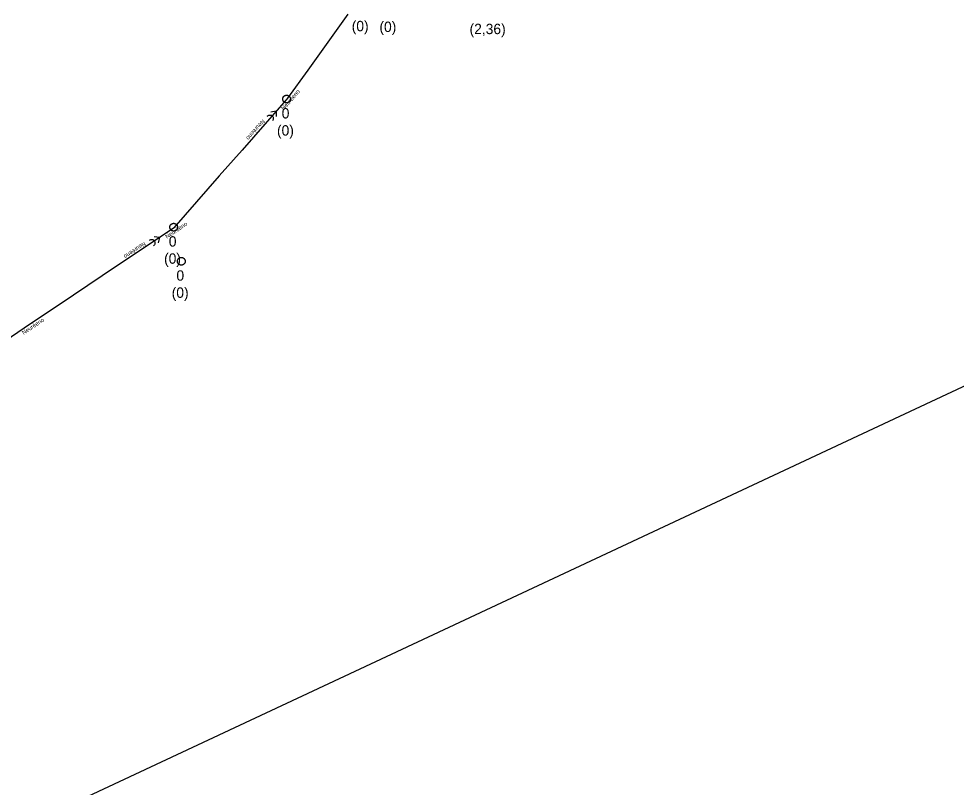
# Model space of a CAD drawing. Extents: x -606452 to -604459, y -1157823 to -1156972.
# Drawn here: x -605729.2 to -605668.5, y -1157737 to -1157687.1 of the extents above; entities that cross this region are included whole.
import ezdxf

# ---------------------------------------------------------------- set-up
doc = ezdxf.new("R2010")
doc.units = 0
for name, color, linetype in [('Pomocné_Zájmová území 2021', 7, 'Continuous'), ('Stoka', 7, 'Continuous'), ('Vstupní šachta stoky', 7, 'Continuous')]:
    doc.layers.add(name, color=color, linetype=linetype)

msp = doc.modelspace()

# ---------------------------------------------------------------- linework, layer by layer
at = {"layer": 'Pomocné_Zájmová území 2021'}
msp.add_lwpolyline([(-606389.784, -1157640.205), (-606452.34, -1157375.134), (-606287.996, -1157134.449), (-606089.723, -1156972.225), (-605785.42, -1157001.913), (-605228.77, -1157012.516), (-604682.722, -1157388.917), (-604597.9, -1157454.655), (-604591.538, -1157788.645), (-604619.105, -1157822.574), (-605421.742, -1157595.673), (-605822.53, -1157783.344)], close=True, dxfattribs=at)
at = {"layer": 'Stoka'}
for points in [[(-605707.882, -1157686.836), (-605709.189, -1157688.65)], [(-605709.189, -1157688.65), (-605710.495, -1157690.465)], [(-605710.495, -1157690.465), (-605711.802, -1157692.279)], [(-605711.86, -1157692.36), (-605713.27, -1157693.966)], [(-605711.802, -1157692.279), (-605711.86, -1157692.36)], [(-605712.533, -1157693.124), (-605712.877, -1157693.18)], [(-605712.532, -1157693.124), (-605712.541, -1157693.475)], [(-605713.114, -1157693.447), (-605713.084, -1157693.419), (-605713.049, -1157693.397), (-605713.011, -1157693.381), (-605712.97, -1157693.373), (-605712.929, -1157693.372), (-605712.888, -1157693.379), (-605712.85, -1157693.393), (-605712.814, -1157693.414), (-605712.783, -1157693.441), (-605712.758, -1157693.474), (-605712.739, -1157693.51), (-605712.727, -1157693.55), (-605712.722, -1157693.591), (-605712.725, -1157693.632), (-605712.736, -1157693.672), (-605712.753, -1157693.709), (-605712.778, -1157693.743)], [(-605713.27, -1157693.966), (-605714.745, -1157695.646)], [(-605714.745, -1157695.646), (-605716.221, -1157697.326)], [(-605716.221, -1157697.326), (-605717.696, -1157699.006)], [(-605717.696, -1157699.006), (-605719.172, -1157700.687)], [(-605719.193, -1157700.711), (-605721.023, -1157701.938)], [(-605719.172, -1157700.687), (-605719.193, -1157700.711)], [(-605720.739, -1157701.477), (-605720.703, -1157701.458), (-605720.664, -1157701.445), (-605720.623, -1157701.44), (-605720.582, -1157701.442), (-605720.542, -1157701.452), (-605720.504, -1157701.469), (-605720.47, -1157701.493), (-605720.441, -1157701.522), (-605720.418, -1157701.556), (-605720.402, -1157701.594), (-605720.393, -1157701.634), (-605720.392, -1157701.676), (-605720.398, -1157701.717), (-605720.411, -1157701.755), (-605720.432, -1157701.791), (-605720.458, -1157701.823), (-605720.49, -1157701.849)], [(-605720.095, -1157701.314), (-605720.442, -1157701.279)], [(-605720.094, -1157701.314), (-605720.193, -1157701.651)], [(-605721.023, -1157701.938), (-605722.88, -1157703.183)], [(-605722.88, -1157703.183), (-605724.738, -1157704.429)], [(-605724.738, -1157704.429), (-605726.595, -1157705.674)], [(-605726.595, -1157705.674), (-605728.452, -1157706.919)], [(-605728.452, -1157706.919), (-605730.108, -1157708.029)]]:
    msp.add_lwpolyline(points, dxfattribs=at)
at = {"layer": 'Vstupní šachta stoky'}
for p, q in [((-605711.875, -1157692.087), (-605711.862, -1157692.087)), ((-605719.194, -1157700.396), (-605719.181, -1157700.396)), ((-605718.699, -1157702.607), (-605718.686, -1157702.607))]:
    msp.add_line(p, q, dxfattribs=at)
for points in [[(-605711.862, -1157692.087), (-605711.849, -1157692.087), (-605711.836, -1157692.088), (-605711.823, -1157692.09), (-605711.81, -1157692.093), (-605711.797, -1157692.096), (-605711.784, -1157692.099), (-605711.772, -1157692.104), (-605711.76, -1157692.109), (-605711.748, -1157692.115), (-605711.736, -1157692.121), (-605711.725, -1157692.128), (-605711.714, -1157692.136), (-605711.704, -1157692.144), (-605711.694, -1157692.152), (-605711.684, -1157692.161), (-605711.675, -1157692.171), (-605711.667, -1157692.181), (-605711.659, -1157692.192), (-605711.651, -1157692.203), (-605711.644, -1157692.214), (-605711.638, -1157692.226), (-605711.633, -1157692.238), (-605711.628, -1157692.25), (-605711.623, -1157692.262), (-605711.62, -1157692.275), (-605711.617, -1157692.288), (-605711.615, -1157692.301), (-605711.613, -1157692.314), (-605711.612, -1157692.327), (-605711.612, -1157692.34), (-605711.613, -1157692.354), (-605711.614, -1157692.367), (-605711.616, -1157692.38), (-605711.618, -1157692.393), (-605711.622, -1157692.405), (-605711.625, -1157692.418), (-605711.63, -1157692.43), (-605711.635, -1157692.443), (-605711.641, -1157692.454), (-605711.648, -1157692.466), (-605711.655, -1157692.477), (-605711.662, -1157692.488), (-605711.671, -1157692.498), (-605711.679, -1157692.508), (-605711.689, -1157692.517), (-605711.699, -1157692.526), (-605711.709, -1157692.535), (-605711.719, -1157692.542), (-605711.73, -1157692.55), (-605711.742, -1157692.556), (-605711.754, -1157692.562), (-605711.766, -1157692.568), (-605711.778, -1157692.572), (-605711.79, -1157692.577), (-605711.803, -1157692.58), (-605711.816, -1157692.583), (-605711.829, -1157692.585), (-605711.842, -1157692.586), (-605711.855, -1157692.587), (-605711.869, -1157692.587), (-605711.882, -1157692.586), (-605711.895, -1157692.585), (-605711.908, -1157692.583), (-605711.921, -1157692.58), (-605711.934, -1157692.577), (-605711.946, -1157692.572), (-605711.958, -1157692.568), (-605711.97, -1157692.562), (-605711.982, -1157692.556), (-605711.994, -1157692.55), (-605712.005, -1157692.542), (-605712.015, -1157692.535), (-605712.025, -1157692.526), (-605712.035, -1157692.517), (-605712.045, -1157692.508), (-605712.053, -1157692.498), (-605712.062, -1157692.488), (-605712.069, -1157692.477), (-605712.076, -1157692.466), (-605712.083, -1157692.454), (-605712.089, -1157692.443), (-605712.094, -1157692.43), (-605712.099, -1157692.418), (-605712.102, -1157692.405), (-605712.106, -1157692.393), (-605712.108, -1157692.38), (-605712.11, -1157692.367), (-605712.111, -1157692.354), (-605712.112, -1157692.34), (-605712.112, -1157692.327), (-605712.111, -1157692.314), (-605712.109, -1157692.301), (-605712.107, -1157692.288), (-605712.104, -1157692.275), (-605712.101, -1157692.262), (-605712.096, -1157692.25), (-605712.091, -1157692.238), (-605712.086, -1157692.226), (-605712.08, -1157692.214), (-605712.073, -1157692.203)], [(-605712.073, -1157692.203), (-605712.065, -1157692.192), (-605712.057, -1157692.181), (-605712.049, -1157692.171), (-605712.04, -1157692.161), (-605712.03, -1157692.152), (-605712.02, -1157692.144), (-605712.01, -1157692.136), (-605711.999, -1157692.128), (-605711.988, -1157692.121), (-605711.976, -1157692.115), (-605711.964, -1157692.109), (-605711.952, -1157692.104), (-605711.94, -1157692.099), (-605711.927, -1157692.096), (-605711.914, -1157692.093), (-605711.901, -1157692.09), (-605711.888, -1157692.088), (-605711.875, -1157692.087)], [(-605719.181, -1157700.396), (-605719.168, -1157700.396), (-605719.155, -1157700.397), (-605719.142, -1157700.399), (-605719.129, -1157700.402), (-605719.116, -1157700.405), (-605719.103, -1157700.408), (-605719.091, -1157700.413), (-605719.079, -1157700.418), (-605719.067, -1157700.424), (-605719.055, -1157700.43), (-605719.044, -1157700.437), (-605719.033, -1157700.445), (-605719.023, -1157700.453), (-605719.013, -1157700.461), (-605719.003, -1157700.47), (-605718.994, -1157700.48), (-605718.986, -1157700.49), (-605718.978, -1157700.501), (-605718.97, -1157700.512), (-605718.963, -1157700.523), (-605718.957, -1157700.535), (-605718.952, -1157700.547), (-605718.947, -1157700.559), (-605718.942, -1157700.571), (-605718.939, -1157700.584), (-605718.936, -1157700.597), (-605718.934, -1157700.61), (-605718.932, -1157700.623), (-605718.931, -1157700.636), (-605718.931, -1157700.649), (-605718.932, -1157700.663), (-605718.933, -1157700.676), (-605718.935, -1157700.689), (-605718.937, -1157700.702), (-605718.941, -1157700.714), (-605718.944, -1157700.727), (-605718.949, -1157700.739), (-605718.954, -1157700.752), (-605718.96, -1157700.763), (-605718.967, -1157700.775), (-605718.974, -1157700.786), (-605718.981, -1157700.797), (-605718.99, -1157700.807), (-605718.998, -1157700.817), (-605719.008, -1157700.826), (-605719.018, -1157700.835), (-605719.028, -1157700.844), (-605719.038, -1157700.851), (-605719.049, -1157700.859), (-605719.061, -1157700.865), (-605719.073, -1157700.871), (-605719.085, -1157700.877), (-605719.097, -1157700.881), (-605719.109, -1157700.886), (-605719.122, -1157700.889), (-605719.135, -1157700.892), (-605719.148, -1157700.894), (-605719.161, -1157700.895), (-605719.174, -1157700.896), (-605719.188, -1157700.896), (-605719.201, -1157700.895), (-605719.214, -1157700.894), (-605719.227, -1157700.892), (-605719.24, -1157700.889), (-605719.253, -1157700.886), (-605719.265, -1157700.881), (-605719.277, -1157700.877), (-605719.289, -1157700.871), (-605719.301, -1157700.865), (-605719.313, -1157700.859), (-605719.324, -1157700.851), (-605719.334, -1157700.844), (-605719.344, -1157700.835), (-605719.354, -1157700.826), (-605719.364, -1157700.817), (-605719.372, -1157700.807), (-605719.381, -1157700.797), (-605719.388, -1157700.786), (-605719.395, -1157700.775), (-605719.402, -1157700.763), (-605719.408, -1157700.752), (-605719.413, -1157700.739), (-605719.418, -1157700.727), (-605719.421, -1157700.714), (-605719.425, -1157700.702), (-605719.427, -1157700.689), (-605719.429, -1157700.676), (-605719.43, -1157700.663), (-605719.431, -1157700.649), (-605719.431, -1157700.636), (-605719.43, -1157700.623), (-605719.428, -1157700.61), (-605719.426, -1157700.597), (-605719.423, -1157700.584), (-605719.42, -1157700.571), (-605719.415, -1157700.559), (-605719.41, -1157700.547), (-605719.405, -1157700.535), (-605719.399, -1157700.523), (-605719.392, -1157700.512)], [(-605719.392, -1157700.512), (-605719.384, -1157700.501), (-605719.376, -1157700.49), (-605719.368, -1157700.48), (-605719.359, -1157700.47), (-605719.349, -1157700.461), (-605719.339, -1157700.453), (-605719.329, -1157700.445), (-605719.318, -1157700.437), (-605719.307, -1157700.43), (-605719.295, -1157700.424), (-605719.283, -1157700.418), (-605719.271, -1157700.413), (-605719.259, -1157700.408), (-605719.246, -1157700.405), (-605719.233, -1157700.402), (-605719.22, -1157700.399), (-605719.207, -1157700.397), (-605719.194, -1157700.396)], [(-605718.686, -1157702.607), (-605718.673, -1157702.607), (-605718.66, -1157702.608), (-605718.647, -1157702.61), (-605718.634, -1157702.613), (-605718.621, -1157702.616), (-605718.608, -1157702.619), (-605718.596, -1157702.624), (-605718.584, -1157702.629), (-605718.572, -1157702.635), (-605718.56, -1157702.641), (-605718.549, -1157702.648), (-605718.538, -1157702.656), (-605718.528, -1157702.664), (-605718.518, -1157702.672), (-605718.508, -1157702.681), (-605718.499, -1157702.691), (-605718.491, -1157702.701), (-605718.483, -1157702.712), (-605718.475, -1157702.723), (-605718.468, -1157702.734), (-605718.462, -1157702.746), (-605718.457, -1157702.758), (-605718.452, -1157702.77), (-605718.447, -1157702.782), (-605718.444, -1157702.795), (-605718.441, -1157702.808), (-605718.439, -1157702.821), (-605718.437, -1157702.834), (-605718.436, -1157702.847), (-605718.436, -1157702.86), (-605718.437, -1157702.874), (-605718.438, -1157702.887), (-605718.44, -1157702.9), (-605718.442, -1157702.913), (-605718.446, -1157702.925), (-605718.449, -1157702.938), (-605718.454, -1157702.95), (-605718.459, -1157702.963), (-605718.465, -1157702.974), (-605718.472, -1157702.986), (-605718.479, -1157702.997), (-605718.486, -1157703.008), (-605718.495, -1157703.018), (-605718.503, -1157703.028), (-605718.513, -1157703.037), (-605718.523, -1157703.046), (-605718.533, -1157703.055), (-605718.543, -1157703.062), (-605718.554, -1157703.07), (-605718.566, -1157703.076), (-605718.578, -1157703.082), (-605718.59, -1157703.088), (-605718.602, -1157703.092), (-605718.614, -1157703.097), (-605718.627, -1157703.1), (-605718.64, -1157703.103), (-605718.653, -1157703.105), (-605718.666, -1157703.106), (-605718.679, -1157703.107), (-605718.693, -1157703.107), (-605718.706, -1157703.106), (-605718.719, -1157703.105), (-605718.732, -1157703.103), (-605718.745, -1157703.1), (-605718.758, -1157703.097), (-605718.77, -1157703.092), (-605718.782, -1157703.088), (-605718.794, -1157703.082), (-605718.806, -1157703.076), (-605718.818, -1157703.07), (-605718.829, -1157703.062), (-605718.839, -1157703.055), (-605718.849, -1157703.046), (-605718.859, -1157703.037), (-605718.869, -1157703.028), (-605718.877, -1157703.018), (-605718.886, -1157703.008), (-605718.893, -1157702.997), (-605718.9, -1157702.986), (-605718.907, -1157702.974), (-605718.913, -1157702.963), (-605718.918, -1157702.95), (-605718.923, -1157702.938), (-605718.926, -1157702.925), (-605718.93, -1157702.913), (-605718.932, -1157702.9), (-605718.934, -1157702.887), (-605718.935, -1157702.874), (-605718.936, -1157702.86), (-605718.936, -1157702.847), (-605718.935, -1157702.834), (-605718.933, -1157702.821), (-605718.931, -1157702.808), (-605718.928, -1157702.795), (-605718.925, -1157702.782), (-605718.92, -1157702.77), (-605718.915, -1157702.758), (-605718.91, -1157702.746), (-605718.904, -1157702.734), (-605718.897, -1157702.723)], [(-605718.897, -1157702.723), (-605718.889, -1157702.712), (-605718.881, -1157702.701), (-605718.873, -1157702.691), (-605718.864, -1157702.681), (-605718.854, -1157702.672), (-605718.844, -1157702.664), (-605718.834, -1157702.656), (-605718.823, -1157702.648), (-605718.812, -1157702.641), (-605718.8, -1157702.635), (-605718.788, -1157702.629), (-605718.776, -1157702.624), (-605718.764, -1157702.619), (-605718.751, -1157702.616), (-605718.738, -1157702.613), (-605718.725, -1157702.61), (-605718.712, -1157702.608), (-605718.699, -1157702.607)]]:
    msp.add_lwpolyline(points, dxfattribs=at)

# ---------------------------------------------------------------- texts
at = {"layer": 'Stoka'}
for rotation, p in [(48.71366, (-605712.047, -1157693.088)), (228.71368, (-605713.431, -1157693.634)), (33.84, (-605719.616, -1157701.403)), (213.84, (-605721.094, -1157701.576)), (33.84, (-605728.902, -1157707.629))]:
    msp.add_text('Neurèeno', height=0.2683, rotation=rotation, dxfattribs=at).set_placement(p)
at = {"layer": 'Vstupní šachta stoky'}
for s, height, p in [('(0)', 0.6708, (-605707.64, -1157687.939)), ('(0)', 0.6708, (-605705.845, -1157687.987)), ('(2,36)', 0.6708, (-605700.003, -1157688.129)), ('0', 0.671, (-605712.178, -1157693.595)), ('(0)', 0.6708, (-605712.484, -1157694.706)), ('0', 0.671, (-605719.497, -1157701.904)), ('(0)', 0.6708, (-605719.803, -1157703.015)), ('0', 0.671, (-605719.002, -1157704.115)), ('(0)', 0.6708, (-605719.308, -1157705.226))]:
    msp.add_text(s, height=height, dxfattribs=at).set_placement(p)

doc.saveas('drawing.dxf')
